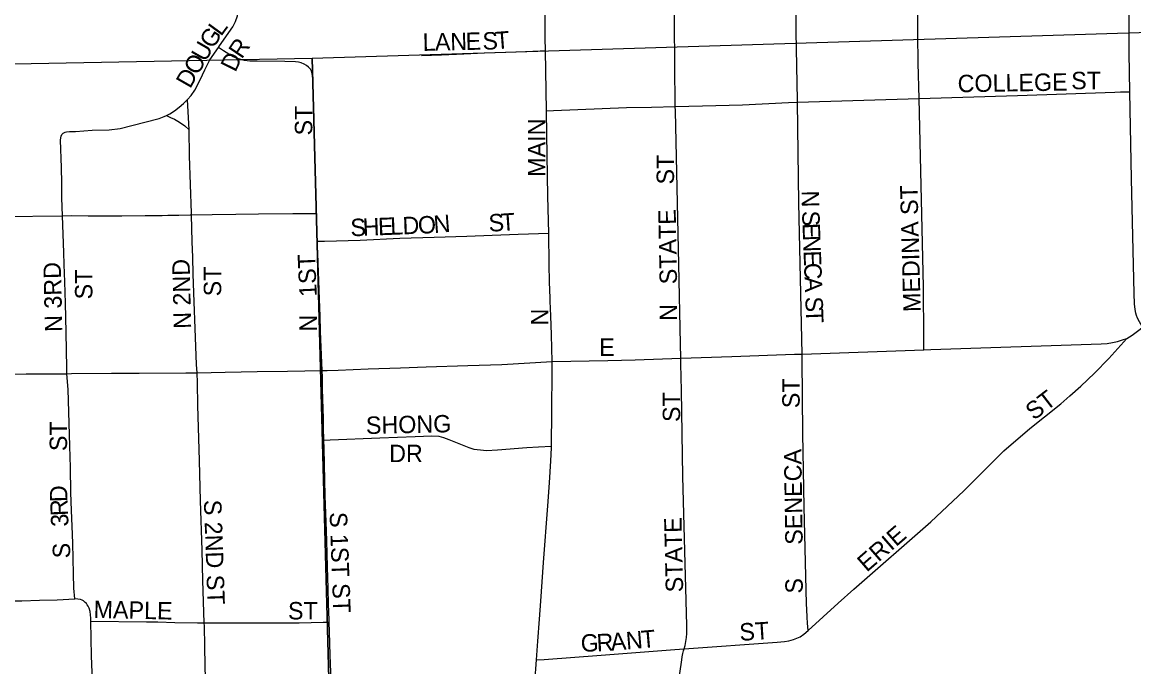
# Model space of a CAD drawing. Extents: x 1985906 to 2360102, y 891258 to 1222054.
# Drawn here: x 2165450 to 2168641, y 1082821 to 1084672 of the extents above; entities that cross this region are included whole.
import ezdxf

# ---------------------------------------------------------------- set-up
doc = ezdxf.new("R2010")
doc.units = 0
for name, color, linetype in [('GM_X_City_Street', 7, 'Continuous'), ('GM_X_City_Street_Text', 7, 'Continuous'), ('GM_X_Section', 7, 'Continuous')]:
    doc.layers.add(name, color=color, linetype=linetype)

msp = doc.modelspace()

# ---------------------------------------------------------------- linework, layer by layer
at = {"layer": 'GM_X_City_Street'}
for points in [[(2167324.6, 1084430), (2167322, 1084671.6), (2167323.6, 1084965.8), (2167324.3, 1085162.3), (2167326.5, 1085620.8), (2167328, 1085768.3), (2167328, 1085834), (2167328, 1085879.7)], [(2167675, 1084442.6), (2167675, 1084448.2), (2167671.5, 1084645.1), (2167674.4, 1085055), (2167675.6, 1085301), (2167675.2, 1085432.1)], [(2168629.9, 1084472.6), (2168627.9, 1084584.2), (2168627.2, 1084781.5), (2168629.5, 1085061), (2168631.9, 1085290.4)], [(2168024.6, 1084453.2), (2168022.3, 1084554.7), (2168021.3, 1084636.5), (2168020.9, 1084684.8), (2168023.3, 1084860.2), (2168024.8, 1085074.1), (2168025.4, 1085156), (2168025.5, 1085172.4)], [(2166951.9, 1084590.8), (2166951.3, 1084626.2), (2166952.4, 1084915.3)], [(2166012.9, 1084599.5), (2166016.5, 1084604.7), (2166054.5, 1084658.9), (2166062.1, 1084674.1), (2166067.4, 1084690.3), (2166070.1, 1084707), (2166070.8, 1084723.8), (2166068, 1084773.9), (2166064.3, 1084879.5), (2166063.7, 1084894.4)], [(2165924.2, 1084450.2), (2165935, 1084462.3), (2165945.2, 1084477.5), (2165960.3, 1084506.7), (2165974.2, 1084535.9), (2165988.5, 1084564), (2166012.9, 1084599.5)], [(2166294.4, 1084122.7), (2166293.7, 1084148.8), (2166287.5, 1084393.7), (2166286.1, 1084460.3), (2166283.8, 1084509.9), (2166283.3, 1084518), (2166282.4, 1084525.4), (2166280.1, 1084531.6), (2166277, 1084537), (2166271.5, 1084543.1), (2166265.9, 1084547.7), (2166259.6, 1084551.8), (2166251, 1084555.2), (2166242.7, 1084557.1), (2166234.3, 1084558.4), (2166204.1, 1084559.9), (2166124.4, 1084560.6), (2166103.5, 1084560.5), (2166087.9, 1084562.3), (2166071.1, 1084567), (2166055.6, 1084573.3), (2166027.8, 1084590.4), (2166012.9, 1084599.5)], [(2166595.8, 1084576.7), (2166653.7, 1084579), (2166717.7, 1084581.6), (2166776.6, 1084583.9), (2166838.1, 1084586.3), (2166894.4, 1084588.5), (2166937.1, 1084590.2), (2166951.9, 1084590.8)], [(2166954.7, 1084417.5), (2166951.9, 1084590.8)], [(2168024.6, 1084453.2), (2168306.9, 1084461.6), (2168586.1, 1084471.6), (2168602.5, 1084471.9), (2168629.9, 1084472.6)], [(2168665.7, 1083797), (2168657.2, 1083812.2), (2168651.6, 1083822.3), (2168649.1, 1083829.9), (2168647.1, 1083836.6), (2168644.9, 1083847.8), (2168643, 1083864), (2168641.8, 1083893.7), (2168634.6, 1084222.4), (2168629.9, 1084472.6)], [(2165863.6, 1084404.5), (2165873.3, 1084409.5), (2165887.3, 1084417.8), (2165900.7, 1084427.9), (2165912.8, 1084438.7), (2165924.2, 1084450.2)], [(2165929.3, 1084363), (2165924.2, 1084450.2)], [(2167324.6, 1084430), (2167403.2, 1084431.8), (2167517.7, 1084435.3), (2167649.3, 1084441.6), (2167675, 1084442.6)], [(2167675, 1084442.6), (2168024.6, 1084453.2)], [(2167688.7, 1083719.4), (2167679.5, 1084153.3), (2167675, 1084442.6)], [(2168038.6, 1083731.5), (2168038.4, 1083764.9), (2168036.7, 1083912.8), (2168024.6, 1084453.2)], [(2165567.6, 1084354.1), (2165572.9, 1084356.7), (2165577, 1084357.3), (2165585.6, 1084358), (2165602.4, 1084358.7), (2165650.7, 1084361.9), (2165699.7, 1084363.1), (2165731.5, 1084367.5), (2165764.6, 1084375.8), (2165842.8, 1084396.2), (2165857.4, 1084401.2), (2165863.6, 1084404.5)], [(2165863.6, 1084404.5), (2165875.4, 1084399.1), (2165886.7, 1084393.8), (2165900.9, 1084385.4), (2165916.8, 1084374.3), (2165929.3, 1084363)], [(2166954.7, 1084417.5), (2166974.6, 1084418.3), (2167184.3, 1084426.9), (2167256.1, 1084428.6), (2167324.6, 1084430)], [(2166961.3, 1084066.8), (2166958.6, 1084173.2), (2166955.7, 1084350), (2166954.7, 1084417.5)], [(2167340.5, 1083707.5), (2167339.3, 1083748.4), (2167334.4, 1083977), (2167324.9, 1084417.4), (2167324.6, 1084430)], [(2165565.9, 1084116.6), (2165563.8, 1084168.3), (2165563.2, 1084210), (2165562.5, 1084255.2), (2165560.1, 1084333.2), (2165561, 1084340.5), (2165562, 1084345.4), (2165563.9, 1084349.9), (2165567.6, 1084354.1)], [(2165936.2, 1084119.2), (2165936.1, 1084124.3), (2165930.4, 1084288.4), (2165929.3, 1084363)], [(2165194.7, 1084112.6), (2165261.4, 1084113.2), (2165393.8, 1084114.7), (2165565.9, 1084116.6)], [(2165565.9, 1084116.6), (2165590.5, 1084116.8), (2165639.6, 1084116.2), (2165736.1, 1084116.1), (2165802.8, 1084117.2), (2165851.3, 1084117.7), (2165867.5, 1084117.8), (2165899.8, 1084118.5), (2165931.8, 1084119.1), (2165936.2, 1084119.2)], [(2165578.2, 1083663), (2165577.9, 1083681.2), (2165577.1, 1083729.5), (2165576.2, 1083782.6), (2165573.8, 1083865.4), (2165572.1, 1083926.8), (2165570.5, 1083976.5), (2165569.3, 1084011.3), (2165565.9, 1084116.6)], [(2165936.2, 1084119.2), (2165995.6, 1084120), (2166063, 1084120.9), (2166127.9, 1084121.7), (2166226.4, 1084122.8), (2166278, 1084122.8), (2166294.4, 1084122.7)], [(2165952.1, 1083665.7), (2165950.6, 1083689.8), (2165946.4, 1083792.9), (2165943.7, 1083869), (2165940.9, 1083948.7), (2165939.2, 1083997.2), (2165937.6, 1084041.4), (2165936.2, 1084119.2)], [(2166296.9, 1084043.2), (2166296, 1084071.2), (2166295.2, 1084094.6), (2166294.4, 1084122.7)], [(2166296.9, 1084043.2), (2166317.5, 1084043.6), (2166420.1, 1084046.7), (2166534.2, 1084051.9), (2166632.2, 1084055), (2166726.5, 1084058.1), (2166798.9, 1084060.8), (2166873.9, 1084063.6), (2166961.3, 1084066.8)], [(2166965.5, 1083871.6), (2166965.1, 1083879.8), (2166963.4, 1083926.6), (2166962.2, 1083976.6), (2166961.3, 1084066.8)], [(2166310.9, 1083672.6), (2166308.4, 1083739.3), (2166306.6, 1083785.2), (2166304.9, 1083828.3), (2166303, 1083877.4), (2166301, 1083929.5), (2166299.1, 1083980.5), (2166298.1, 1084009.7), (2166296.9, 1084043.2)], [(2166971.6, 1083697.6), (2166969.6, 1083774.7), (2166967.5, 1083829.3), (2166965.5, 1083871.6)], [(2168620.8, 1083764.3), (2168636.1, 1083773.5), (2168648, 1083782), (2168658.9, 1083790.8), (2168665.7, 1083797)], [(2167792.1, 1083003.9), (2167836.8, 1083044.5), (2168058, 1083237.2), (2168152.7, 1083326.8), (2168268.2, 1083441.7), (2168342.5, 1083505.2), (2168384.7, 1083539.2), (2168431.2, 1083576.9), (2168457.6, 1083599.7), (2168488.9, 1083627.6), (2168528.1, 1083664.7), (2168569.5, 1083706.9), (2168620.8, 1083764.3)], [(2168038.6, 1083731.5), (2168057.8, 1083732.2), (2168547, 1083748.6), (2168564, 1083750.1), (2168579.5, 1083752.5), (2168594.1, 1083755.8), (2168608.4, 1083759.8), (2168620.8, 1083764.3)], [(2167688.7, 1083719.4), (2168038.6, 1083731.5)], [(2166971.6, 1083697.6), (2167130.6, 1083700.8), (2167209.3, 1083703.1), (2167340.5, 1083707.5)], [(2167340.5, 1083707.5), (2167487.2, 1083712.6), (2167666.6, 1083719), (2167688.7, 1083719.4)], [(2167350.3, 1082873), (2167352.7, 1082882.7), (2167355.1, 1082894.3), (2167356.6, 1082905.2), (2167357.3, 1082916.9), (2167357.3, 1082940.4), (2167346.7, 1083367.9), (2167342, 1083614.7), (2167340.7, 1083691.8), (2167340.5, 1083707.5)], [(2167706.4, 1082926.1), (2167704.6, 1082946.3), (2167703.3, 1082964.4), (2167702.1, 1082985.9), (2167701.7, 1083002.3), (2167694.2, 1083280.7), (2167691, 1083490.9), (2167688.8, 1083704), (2167688.7, 1083719.4)], [(2165952.1, 1083665.7), (2166032.3, 1083667.3), (2166124.5, 1083669), (2166211.5, 1083670.2), (2166310.9, 1083672.6)], [(2166310.9, 1083672.6), (2166325.1, 1083672.5), (2166356.5, 1083673.6), (2166443.3, 1083676.7), (2166535.6, 1083680), (2166609.8, 1083682.4)], [(2166316, 1083472.4), (2166315.1, 1083508.8), (2166314.4, 1083535.4), (2166313.7, 1083562), (2166313, 1083591.2), (2166312.3, 1083619.3), (2166311.4, 1083652.1), (2166310.9, 1083672.6)], [(2166609.8, 1083682.4), (2166729.4, 1083686.2), (2166826.8, 1083689.9), (2166971.6, 1083697.6)], [(2166969, 1083454.7), (2166969.5, 1083482.6), (2166970.3, 1083528.1), (2166971.6, 1083697.6)], [(2165212, 1083658.9), (2165265.9, 1083660), (2165314.8, 1083661.3), (2165461.4, 1083662.6), (2165494, 1083662.5), (2165547.7, 1083662.8), (2165578.2, 1083663)], [(2165578.2, 1083663), (2165591.6, 1083663.2), (2165706.1, 1083664.6), (2165785.8, 1083664.9), (2165919.2, 1083665.6), (2165952.1, 1083665.7)], [(2165601.1, 1083016.4), (2165598.4, 1083047.1), (2165596.7, 1083088.5), (2165595, 1083176.8), (2165593.3, 1083225.5), (2165591.7, 1083269.9), (2165589.8, 1083322), (2165588.2, 1083394.1), (2165586.8, 1083455.2), (2165583.7, 1083553.2), (2165581.3, 1083618), (2165578.2, 1083663)], [(2165972.5, 1082947.5), (2165968.6, 1083069.3), (2165966, 1083156.7), (2165961.9, 1083297.9), (2165958.8, 1083414.1), (2165954.4, 1083571.5), (2165952.6, 1083637.1), (2165952.1, 1083665.7)], [(2166316, 1083472.4), (2166334.2, 1083473.2), (2166476.6, 1083479), (2166578, 1083482.5), (2166625.4, 1083484.2), (2166645.9, 1083484), (2166659, 1083479.8), (2166674.1, 1083474.1), (2166732, 1083450.8), (2166746.7, 1083446.7), (2166765.4, 1083444.1), (2166782.3, 1083442.7), (2166814.6, 1083444.3), (2166898.4, 1083450.8), (2166932, 1083452.7), (2166969, 1083454.7)], [(2166331.1, 1082949.7), (2166330.9, 1082955.1), (2166329.5, 1083002.4), (2166328.1, 1083046.7), (2166326.2, 1083108.2), (2166323.9, 1083183.2), (2166322.2, 1083237.9), (2166319.8, 1083312.4), (2166317.6, 1083402.6), (2166316.6, 1083448.9), (2166316, 1083472.4)], [(2166926, 1082841), (2166929.9, 1082895.4), (2166934.4, 1082957.8), (2166938.2, 1083009.9), (2166946, 1083121.1), (2166958.8, 1083284), (2166963.6, 1083350.1), (2166967.8, 1083413.2), (2166968.9, 1083450.1), (2166969, 1083454.7)], [(2165400.7, 1083001.7), (2165402.7, 1083003.5), (2165404.9, 1083005.1), (2165408.1, 1083007.1), (2165411.3, 1083008.1), (2165414.5, 1083008.9), (2165421.2, 1083010), (2165429.6, 1083010.7), (2165448.7, 1083011.2), (2165499.4, 1083012.6), (2165549.7, 1083014), (2165601.1, 1083016.4)], [(2165647.2, 1082952.4), (2165646.5, 1082960.8), (2165644.6, 1082980.5), (2165642.2, 1082989.5), (2165639.4, 1082995.7), (2165636.7, 1082999.8), (2165634, 1083003), (2165630.8, 1083006.3), (2165628.5, 1083008.4), (2165625.6, 1083010.5), (2165621.6, 1083012.7), (2165617.4, 1083014.3), (2165609.2, 1083015.8), (2165601.1, 1083016.4)], [(2167706.4, 1082926.1), (2167792.1, 1083003.9)], [(2165644.2, 1082771.8), (2165646.5, 1082774.7), (2165647.5, 1082776.3), (2165648.5, 1082777.9), (2165649.1, 1082779.4), (2165649.6, 1082780.9), (2165650, 1082782.3), (2165650.2, 1082783.7), (2165650.4, 1082785.3), (2165650.5, 1082786.8), (2165650.6, 1082805), (2165648.9, 1082853), (2165647.2, 1082952.4)], [(2165647.2, 1082952.4), (2165806.2, 1082950.8), (2165839.1, 1082950.1), (2165887.6, 1082948.8), (2165953.5, 1082947.5), (2165972.5, 1082947.5)], [(2165962.4, 1082474.5), (2165972.1, 1082487.2), (2165978, 1082494.9), (2165981.1, 1082502.2), (2165982.3, 1082507.5), (2165982.9, 1082516.4), (2165983, 1082579.4), (2165981, 1082641.4), (2165978.7, 1082709.6), (2165977.2, 1082754.5), (2165975.3, 1082823.8), (2165974, 1082881.1), (2165972.8, 1082937.7), (2165972.5, 1082947.5)], [(2165972.5, 1082947.5), (2166082.8, 1082947.5), (2166148.7, 1082947.5), (2166244.6, 1082948.1), (2166313.5, 1082949.3), (2166331.1, 1082949.7)], [(2166331.2, 1082127.6), (2166341.1, 1082143.7), (2166347.3, 1082153.7), (2166349.6, 1082161.5), (2166350.6, 1082171.9), (2166350.1, 1082199), (2166349.7, 1082219.8), (2166349.3, 1082246.9), (2166348.8, 1082277.1), (2166348.2, 1082308.4), (2166347.7, 1082340.7), (2166347.1, 1082374), (2166346.6, 1082403.7), (2166346, 1082438.1), (2166344.1, 1082494.4), (2166342.8, 1082533.5), (2166341.4, 1082593.4), (2166340.1, 1082653.3), (2166338.7, 1082711.6), (2166336.5, 1082781.5), (2166334.1, 1082855), (2166332, 1082922.2), (2166331.1, 1082949.7)], [(2167350.3, 1082873), (2167616.7, 1082892.4), (2167638.6, 1082894.5), (2167650.8, 1082896.3), (2167663.5, 1082899.6), (2167673.6, 1082903.3), (2167683, 1082907.8), (2167693.3, 1082915.1), (2167706.4, 1082926.1)], [(2166926, 1082841), (2166948.4, 1082842.7), (2167112, 1082854.8), (2167323.3, 1082870.8), (2167350.3, 1082873)], [(2167329.2, 1082739.1), (2167331.8, 1082762.6), (2167343, 1082841.3), (2167344.5, 1082850.5), (2167346.4, 1082859.6), (2167348.6, 1082866.9), (2167350.3, 1082873)], [(2166916.2, 1082729.2), (2166921, 1082776.7), (2166926, 1082841)]]:
    msp.add_lwpolyline(points, dxfattribs=at)
at = {"layer": 'GM_X_Section'}
for points in [[(2166281.8, 1084568.6), (2169519.4, 1084669.3), (2171681.5, 1084865.9), (2171687.9, 1084551.7), (2171838.6, 1079483.3), (2166424.4, 1079261.9)], [(2166281.8, 1084568.6), (2166424.4, 1079261.9), (2161115.7, 1079103.4), (2160986.8, 1084468.2)]]:
    msp.add_lwpolyline(points, close=True, dxfattribs=at)

# ---------------------------------------------------------------- texts
at = {"layer": 'GM_X_City_Street_Text'}
for s, rotation, p in [('L', 53.8842, (2166020.6, 1084629.7)), ('G', 57.098, (2165997.1, 1084593.4)), ('R', 56.1482, (2166080.1, 1084564.7)), ('L', 1.202, (2166599.9, 1084589.8)), ('A', 1.2095, (2166635.1, 1084590.5)), ('N', 1.2021, (2166679.1, 1084591.5)), ('E', 1.2128, (2166723.1, 1084592.4)), ('S', 1.202, (2166771.5, 1084593.4)), ('T', 4.3937, (2166809.7, 1084594.3)), ('U', 60.1982, (2165975.6, 1084555.8)), ('O', 60.1982, (2165953.7, 1084517.6)), ('D', 63.8357, (2166061.6, 1084526.7)), ('D', 60.1982, (2165931.8, 1084479.4)), ('ST', 0, (2168461.2, 1084479.8)), ('COLLEGE', 0.9089, (2168135.5, 1084471)), ('ST', 90, (2166282.6, 1084347.2)), ('MAIN', 90, (2166951.4, 1084228.4)), ('ST', 90, (2167321, 1084206.4)), ('N', 270.6995, (2167687.4, 1084188.6)), ('MEDINA ST', 91.5296, (2168029.4, 1083840.9)), ('D', 2.1421, (2166542.4, 1084063)), ('O', 2.5289, (2166586.8, 1084064.6)), ('N', 4.3715, (2166632.5, 1084066.7)), ('S', 3.007, (2166789.9, 1084070.6)), ('T', 3.768, (2166825.8, 1084072.5)), ('STATE', 91.0803, (2167329.8, 1083920.2)), ('S', 272.0022, (2167688.4, 1084130.2)), ('S', 2.1312, (2166392.9, 1084057.4)), ('H', 2.1455, (2166428.1, 1084058.7)), ('E', 2.1312, (2166472, 1084060.3)), ('L', 2.1403, (2166507.2, 1084061.7)), ('E', 272.1903, (2167689.7, 1084094.8)), ('N', 272.164, (2167691, 1084059.7)), ('N 2ND', 91.3637, (2165935, 1083792.5)), ('1ST', 92.6012, (2166295.8, 1083884.8)), ('E', 272.1903, (2167692.7, 1084015.7)), ('N 3RD', 91.431, (2165565.4, 1083783.6)), ('ST', 90, (2165651.4, 1083876.4)), ('ST', 90, (2166021, 1083885.2)), ('C', 272.1858, (2167694, 1083980.5)), ('A', 272.164, (2167695.5, 1083940.9)), ('N', 90, (2167329.8, 1083814.8)), ('S', 272.1858, (2167697.7, 1083883.7)), ('N', 90, (2166295.8, 1083784)), ('N', 90, (2166960.2, 1083801.6)), ('T', 272.1585, (2167699, 1083848.5)), ('E', 0, (2167106, 1083714.2)), ('ST', 90, (2167681.8, 1083564)), ('ST', 90, (2167338.6, 1083524.4)), ('ST', 37.5735, (2168354.3, 1083527.4)), ('SHONG', 1.1899, (2166437, 1083489.8)), ('ST', 90, (2165578.6, 1083440.8)), ('DR', 0, (2166503.2, 1083409.1)), ('SENECA', 90.8947, (2167690.6, 1083172.2)), ('D', 91.596, (2165579.9, 1083294.9)), ('R', 92.5574, (2165581.7, 1083255.5)), ('S 2ND ST', 271.9756, (2165971.4, 1083300.2)), ('3', 92.5615, (2165583, 1083224.8)), ('S 1ST ST', 272.1175, (2166332.3, 1083264.9)), ('STATE', 91.3314, (2167347.4, 1083035.8)), ('ERIE', 41.0112, (2167874.3, 1083091.5)), ('S', 90, (2165587.4, 1083132.8)), ('S', 90, (2167690.6, 1083031.6)), ('MAPLE', 358.7785, (2165654.3, 1082961.8)), ('ST', 0, (2166212.8, 1082957.4)), ('ST', 3.5874, (2167510.2, 1082895.8)), ('G', 0.3498, (2167053.3, 1082865)), ('R', 3.1404, (2167100, 1082865.3)), ('A', 4.7121, (2167141, 1082867.6)), ('N', 4.7693, (2167184.9, 1082871.2)), ('T', 4.7691, (2167228.7, 1082874.9))]:
    msp.add_text(s, height=50, rotation=rotation, dxfattribs=at).set_placement(p)

doc.saveas('drawing.dxf')
